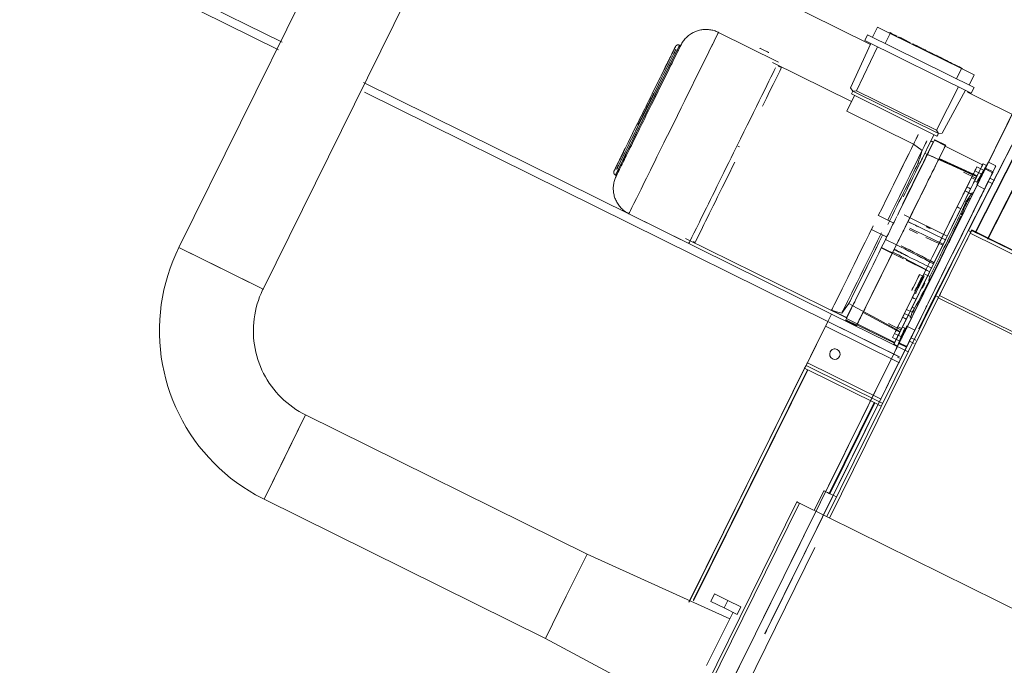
# Model space of a CAD drawing. Header units: metres. Extents: x 135583 to 135939, y 457896 to 458258.
# Tile 340 of 599: x 135802.365 to 135803.309, y 457925.824 to 457926.442. Entities that reach past the tile are written whole.
import ezdxf

# ---------------------------------------------------------------- set-up
doc = ezdxf.new("R2010")
doc.units = ezdxf.units.M
doc.layers.add('NIEUWE INSTALLATIE', color=250, linetype='Continuous', lineweight=0)

msp = doc.modelspace()

# ---------------------------------------------------------------- linework, layer by layer
at = {"layer": 'NIEUWE INSTALLATIE'}
for p, q in [((135803.29258, 457926.23205), (135804.27682, 457928.17267)), ((135804.27756, 457928.17305), (135803.29302, 457926.23183)), ((135803.28063, 457926.23805), (135804.25693, 457928.15939)), ((135804.25752, 457928.15989), (135803.2809, 457926.23792)), ((135804.24177, 457928.14253), (135803.27416, 457926.24009)), ((135804.24219, 457928.14314), (135803.27425, 457926.24004)), ((135802.76593, 457926.7265), (135802.51748, 457926.22387)), ((135802.59816, 457926.18399), (135802.84662, 457926.68661)), ((135802.80357, 457926.60466), (135803.18032, 457926.41843)), ((135802.36487, 457926.5358), (135802.6128, 457926.41324)), ((135802.61634, 457926.42042), (135802.36842, 457926.54297)), ((135803.18222, 457926.42515), (135803.18709, 457926.43501)), ((135803.19937, 457926.42894), (135803.18709, 457926.43501)), ((135803.09216, 457926.40149), (135803.03468, 457926.4299)), ((135803.17485, 457926.42209), (135803.17751, 457926.42747)), ((135803.27705, 457926.37158), (135803.17485, 457926.42209)), ((135803.27971, 457926.37696), (135803.17751, 457926.42747)), ((135803.1945, 457926.41908), (135803.19937, 457926.42894)), ((135803.2676, 457926.39521), (135803.19937, 457926.42894)), ((135803.19965, 457926.42936), (135803.19943, 457926.42891)), ((135803.19968, 457926.42934), (135803.19946, 457926.42889)), ((135803.20609, 457926.42618), (135803.20054, 457926.42892)), ((135803.20909, 457926.42469), (135803.2073, 457926.42558)), ((135803.20911, 457926.42468), (135803.21139, 457926.42356)), ((135803.21139, 457926.42356), (135803.21184, 457926.42333)), ((135803.2188, 457926.41989), (135803.21188, 457926.42331)), ((135802.99739, 457926.41765), (135802.96665, 457926.35546)), ((135802.9984, 457926.41716), (135802.99739, 457926.41765)), ((135803.16137, 457926.37675), (135803.18057, 457926.41927)), ((135803.16704, 457926.37395), (135803.1871, 457926.41604)), ((135803.22549, 457926.41659), (135803.22571, 457926.41648)), ((135803.23191, 457926.41341), (135803.23088, 457926.41392)), ((135803.23892, 457926.40995), (135803.23989, 457926.40947)), ((135803.16215, 457926.36367), (135803.0864, 457926.40112)), ((135803.26272, 457926.38535), (135803.2676, 457926.39521)), ((135803.27988, 457926.38914), (135803.2676, 457926.39521)), ((135803.275, 457926.37928), (135803.27988, 457926.38914)), ((135803.14295, 457926.1601), (135802.69428, 457926.38189)), ((135803.16344, 457926.37365), (135803.16137, 457926.37675)), ((135803.24354, 457926.33613), (135803.26481, 457926.37763)), ((135803.24922, 457926.33333), (135803.27134, 457926.3744)), ((135803.27705, 457926.37158), (135803.27971, 457926.37696)), ((135802.69527, 457926.37248), (135803.13941, 457926.15293)), ((135802.97294, 457926.37131), (135802.9726, 457926.37148)), ((135803.15765, 457926.35457), (135803.16503, 457926.3695)), ((135803.16212, 457926.37094), (135803.16278, 457926.37229)), ((135803.16215, 457926.37093), (135803.16278, 457926.37229)), ((135803.24411, 457926.33041), (135803.16215, 457926.37093)), ((135803.16278, 457926.37229), (135803.16345, 457926.37363)), ((135803.16704, 457926.37395), (135803.16344, 457926.37365)), ((135803.24547, 457926.33308), (135803.16345, 457926.37363)), ((135803.24354, 457926.33613), (135803.16704, 457926.37395)), ((135803.27328, 457926.37248), (135803.32788, 457926.34549)), ((135802.9359, 457926.29326), (135802.96665, 457926.35546)), ((135803.22175, 457926.32289), (135803.15765, 457926.35457)), ((135802.95754, 457926.341), (135802.95788, 457926.34083)), ((135803.22725, 457926.30356), (135803.24123, 457926.33184)), ((135803.2455, 457926.33309), (135803.24354, 457926.33613)), ((135803.24408, 457926.33043), (135803.24481, 457926.33174)), ((135803.24411, 457926.33041), (135803.24481, 457926.33174)), ((135803.24481, 457926.33174), (135803.24547, 457926.33308)), ((135803.24922, 457926.33333), (135803.2455, 457926.33309)), ((135803.05328, 457926.321), (135803.05403, 457926.32063)), ((135803.05403, 457926.32063), (135803.05478, 457926.32026)), ((135803.22175, 457926.32289), (135803.22985, 457926.31667)), ((135803.23468, 457926.31293), (135803.24046, 457926.32463)), ((135803.2351, 457926.31312), (135803.24174, 457926.32654)), ((135803.24046, 457926.32463), (135803.23822, 457926.32574)), ((135803.24059, 457926.3249), (135803.23835, 457926.32601)), ((135803.24174, 457926.32654), (135803.25223, 457926.32136)), ((135803.24197, 457926.32701), (135803.24176, 457926.32658)), ((135803.25246, 457926.32182), (135803.24197, 457926.32701)), ((135803.24574, 457926.30824), (135803.25223, 457926.32136)), ((135803.25194, 457926.32077), (135803.2878, 457926.30305)), ((135803.25246, 457926.32182), (135803.25233, 457926.32156)), ((135803.23468, 457926.31293), (135803.23244, 457926.31404)), ((135803.2351, 457926.31311), (135803.23483, 457926.31325)), ((135803.23501, 457926.31293), (135803.25693, 457926.30306)), ((135803.2351, 457926.31311), (135803.2351, 457926.31311)), ((135803.2823, 457926.29192), (135803.24592, 457926.30859)), ((135803.24612, 457926.309), (135803.28253, 457926.2924)), ((135803.22591, 457926.30422), (135803.22725, 457926.30356)), ((135803.24824, 457926.30788), (135803.24904, 457926.30752)), ((135803.25877, 457926.30223), (135803.27811, 457926.29352)), ((135803.2592, 457926.30294), (135803.26809, 457926.29893)), ((135803.28237, 457926.3011), (135803.28042, 457926.29716)), ((135803.28943, 457926.29761), (135803.28237, 457926.3011)), ((135803.29163, 457926.30246), (135803.28832, 457926.3041)), ((135803.29028, 457926.29904), (135803.29745, 457926.29549)), ((135803.29783, 457926.29627), (135803.29066, 457926.29982)), ((135803.29345, 457926.30546), (135803.29163, 457926.30246)), ((135803.30062, 457926.30192), (135803.29345, 457926.30546)), ((135802.9359, 457926.29326), (135802.93691, 457926.29277)), ((135803.28083, 457926.28897), (135803.27682, 457926.29087)), ((135803.28042, 457926.29716), (135803.28699, 457926.29392)), ((135803.28232, 457926.28644), (135803.28699, 457926.29392)), ((135803.2949, 457926.29035), (135803.29939, 457926.28813)), ((135803.28012, 457926.28753), (135803.28232, 457926.28644)), ((135803.28971, 457926.27984), (135803.28254, 457926.28339)), ((135803.29779, 457926.28491), (135803.29331, 457926.28712)), ((135803.27102, 457926.27815), (135803.26338, 457926.26267)), ((135803.277, 457926.27504), (135803.27096, 457926.27802)), ((135803.27102, 457926.27815), (135803.27759, 457926.2749)), ((135803.27225, 457926.26775), (135803.277, 457926.27504)), ((135803.27525, 457926.27116), (135803.27292, 457926.26742)), ((135803.27292, 457926.26742), (135803.27072, 457926.26851)), ((135802.94882, 457926.2562), (135803.0063, 457926.22779)), ((135803.20226, 457926.24736), (135803.18792, 457926.25445)), ((135803.21283, 457926.25496), (135803.25397, 457926.23462)), ((135803.21634, 457926.24876), (135803.2522, 457926.23104)), ((135803.18127, 457926.241), (135803.19561, 457926.23391)), ((135803.24299, 457926.17742), (135803.274, 457926.24016)), ((135803.24648, 457926.17773), (135803.27602, 457926.23749)), ((135803.274, 457926.24016), (135803.27669, 457926.23883)), ((135803.63461, 457926.06023), (135803.27602, 457926.23749)), ((135803.35786, 457926.20039), (135803.27736, 457926.24018)), ((135803.63617, 457926.0634), (135803.27759, 457926.24066)), ((135802.55782, 457926.20393), (135802.51748, 457926.22387)), ((135802.51748, 457926.22387), (135802.59816, 457926.18399)), ((135803.00309, 457926.23259), (135803.15728, 457926.15637)), ((135803.19079, 457926.22347), (135803.21192, 457926.21302)), ((135803.19091, 457926.22371), (135803.19477, 457926.23154)), ((135803.19477, 457926.23154), (135803.20526, 457926.22635)), ((135803.20152, 457926.21878), (135803.20526, 457926.22635)), ((135803.20305, 457926.22187), (135803.2073, 457926.21977)), ((135803.26542, 457926.2229), (135803.23862, 457926.17021)), ((135803.26156, 457926.2151), (135803.23904, 457926.17082)), ((135803.21453, 457926.21173), (135803.23355, 457926.20233)), ((135802.59816, 457926.18399), (135802.55782, 457926.20393)), ((135803.23014, 457926.19657), (135803.22746, 457926.1979)), ((135803.23116, 457926.19524), (135803.22981, 457926.1959)), ((135803.23723, 457926.19605), (135803.23177, 457926.19874)), ((135803.13847, 457925.96599), (135803.24299, 457926.17742)), ((135803.24299, 457926.17742), (135803.24568, 457926.17609)), ((135803.24648, 457926.17773), (135803.60507, 457926.00047)), ((135803.14116, 457925.96466), (135803.24539, 457926.17552)), ((135803.15728, 457926.15569), (135803.16331, 457926.16788)), ((135803.15742, 457926.15664), (135803.1632, 457926.16833)), ((135803.1632, 457926.16833), (135803.15961, 457926.17011)), ((135803.16304, 457926.16802), (135803.1632, 457926.16833)), ((135803.16304, 457926.16802), (135803.16331, 457926.16789)), ((135803.16331, 457926.16789), (135803.16331, 457926.16789)), ((135803.22056, 457926.17605), (135803.21291, 457926.16058)), ((135803.23861, 457926.17019), (135803.2328, 457926.15844)), ((135803.23917, 457926.17097), (135803.23413, 457926.16105)), ((135803.23413, 457926.16105), (135803.23917, 457926.17097)), ((135803.60397, 457925.99826), (135803.24539, 457926.17552)), ((135803.13941, 457926.15293), (135803.14295, 457926.1601)), ((135803.21646, 457926.12377), (135803.14295, 457926.1601)), ((135803.15742, 457926.15664), (135803.14307, 457926.16373)), ((135803.17327, 457926.16164), (135803.20857, 457926.14279)), ((135803.20156, 457926.13763), (135803.21291, 457926.16058)), ((135803.21291, 457926.16058), (135803.21948, 457926.15733)), ((135803.21297, 457926.1607), (135803.219, 457926.15772)), ((135803.21486, 457926.16453), (135803.22044, 457926.16177)), ((135803.219, 457926.15772), (135803.22044, 457926.16177)), ((135803.22038, 457926.16667), (135803.22258, 457926.16559)), ((135803.22258, 457926.16559), (135803.22103, 457926.16146)), ((135803.22675, 457926.14595), (135803.23304, 457926.15832)), ((135803.2328, 457926.15844), (135803.22699, 457926.14668)), ((135803.23293, 457926.15837), (135803.22832, 457926.1493)), ((135803.13935, 457926.15296), (135803.00638, 457925.88397)), ((135803.13719, 457926.14845), (135803.11991, 457926.11349)), ((135803.20817, 457926.11336), (135803.13719, 457926.14845)), ((135803.20664, 457926.1197), (135803.13941, 457926.15293)), ((135803.13941, 457926.15293), (135803.20817, 457926.11894)), ((135803.15644, 457926.15399), (135803.15728, 457926.15569)), ((135803.15644, 457926.15399), (135803.16693, 457926.14881)), ((135803.15667, 457926.15446), (135803.16716, 457926.14927)), ((135803.15728, 457926.15569), (135803.20363, 457926.13278)), ((135803.16693, 457926.14881), (135803.16745, 457926.14986)), ((135803.16745, 457926.14986), (135803.20331, 457926.13213)), ((135803.21027, 457926.14622), (135803.20632, 457926.14825)), ((135803.21574, 457926.14825), (135803.22291, 457926.1447)), ((135803.21008, 457926.13832), (135803.20351, 457926.14156)), ((135803.21318, 457926.14657), (135803.21008, 457926.13832)), ((135803.21318, 457926.14657), (135803.21098, 457926.14766)), ((135803.20156, 457926.13763), (135803.20862, 457926.13414)), ((135803.20279, 457926.13108), (135803.2061, 457926.12945)), ((135803.2061, 457926.12945), (135803.20483, 457926.12617)), ((135803.20762, 457926.13182), (135803.21479, 457926.12828)), ((135803.21517, 457926.12905), (135803.208, 457926.1326)), ((135803.20817, 457926.13451), (135803.2087, 457926.13425)), ((135803.2222, 457926.13198), (135803.21772, 457926.1342)), ((135803.21931, 457926.13742), (135803.22379, 457926.13521)), ((135803.11725, 457926.10811), (135803.11858, 457926.1108)), ((135803.19209, 457926.07446), (135803.11858, 457926.1108)), ((135803.11991, 457926.11349), (135803.19049, 457926.0786)), ((135803.2062, 457926.1188), (135803.20817, 457926.11783)), ((135803.00644, 457925.88394), (135803.11725, 457926.10811)), ((135803.01089, 457925.88616), (135803.11994, 457926.10678)), ((135803.01089, 457925.88525), (135803.1203, 457926.1066)), ((135803.11725, 457926.10811), (135803.11994, 457926.10678)), ((135803.1203, 457926.1066), (135803.18377, 457926.07523)), ((135803.14078, 457925.98827), (135803.18377, 457926.07523)), ((135803.1415, 457925.98792), (135803.18449, 457926.07487)), ((135803.19076, 457926.07177), (135803.18377, 457926.07523)), ((135802.63896, 457926.06343), (135802.59908, 457925.98275)), ((135802.61902, 457926.02309), (135802.63896, 457926.06343)), ((135802.90877, 457925.93006), (135802.63896, 457926.06343)), ((135802.59908, 457925.98275), (135802.61902, 457926.02309)), ((135803.13568, 457925.9908), (135803.12637, 457925.97197)), ((135802.59908, 457925.98275), (135802.86888, 457925.84938)), ((135803.10979, 457925.98017), (135802.98478, 457925.72728)), ((135803.11247, 457925.97884), (135802.98747, 457925.72595)), ((135803.11247, 457925.97884), (135803.52843, 457925.77323)), ((135802.97521, 457925.62894), (135803.1272, 457925.93642)), ((135802.90877, 457925.93006), (135802.88882, 457925.88972)), ((135803.04545, 457925.86807), (135802.90877, 457925.93006)), ((135802.88882, 457925.88972), (135802.86888, 457925.84938)), ((135803.02736, 457925.88482), (135803.0309, 457925.89199)), ((135803.02736, 457925.88482), (135803.04004, 457925.87856)), ((135803.04358, 457925.88573), (135803.0309, 457925.89199)), ((135803.04004, 457925.87856), (135803.04358, 457925.88573)), ((135803.05626, 457925.87946), (135803.04358, 457925.88573)), ((135803.02329, 457925.82325), (135803.04862, 457925.87448)), ((135803.04004, 457925.87856), (135803.05272, 457925.87229)), ((135803.05272, 457925.87229), (135803.05626, 457925.87946)), ((135802.86888, 457925.84938), (135803.00114, 457925.77843))]:
    msp.add_line(p, q, dxfattribs=at)
at = {"layer": 'NIEUWE INSTALLATIE', "flags": 128}
for points in [[(135802.99867, 457926.41771), (135802.99917, 457926.41867), (135802.9997, 457926.4196), (135803.00027, 457926.42051), (135803.00088, 457926.4214), (135803.00152, 457926.42226), (135803.00219, 457926.4231), (135803.0029, 457926.42391), (135803.00364, 457926.42469), (135803.00441, 457926.42544), (135803.00521, 457926.42616), (135803.00604, 457926.42684), (135803.00689, 457926.4275), (135803.00777, 457926.42811), (135803.00868, 457926.42869), (135803.00961, 457926.42924), (135803.01055, 457926.42975), (135803.01152, 457926.43022), (135803.01251, 457926.43065), (135803.01351, 457926.43104), (135803.01452, 457926.43139), (135803.01555, 457926.4317), (135803.01659, 457926.43196), (135803.01765, 457926.43219), (135803.01871, 457926.43237), (135803.01977, 457926.43252), (135803.02084, 457926.43261), (135803.02192, 457926.43267), (135803.02299, 457926.43268), (135803.02407, 457926.43265), (135803.02514, 457926.43258), (135803.02621, 457926.43246), (135803.02727, 457926.4323), (135803.02833, 457926.4321), (135803.02937, 457926.43186), (135803.03041, 457926.43157), (135803.03143, 457926.43125), (135803.03245, 457926.43088), (135803.03344, 457926.43047), (135803.03442, 457926.43003), (135803.03468, 457926.4299)], [(135802.96407, 457926.35673), (135802.96524, 457926.35912), (135802.96642, 457926.3615), (135802.96759, 457926.36387), (135802.96876, 457926.36623), (135802.96992, 457926.36858), (135802.97107, 457926.37091), (135802.97221, 457926.37321), (135802.97334, 457926.37549), (135802.97445, 457926.37774), (135802.97554, 457926.37995), (135802.97662, 457926.38213), (135802.97767, 457926.38426), (135802.97871, 457926.38636), (135802.97972, 457926.3884), (135802.9807, 457926.3904), (135802.98166, 457926.39234), (135802.9826, 457926.39422), (135802.9835, 457926.39604), (135802.98437, 457926.3978), (135802.98521, 457926.3995), (135802.98601, 457926.40113), (135802.98678, 457926.40268), (135802.98751, 457926.40416), (135802.98821, 457926.40557), (135802.98886, 457926.4069), (135802.98948, 457926.40815), (135802.99006, 457926.40931), (135802.99059, 457926.41039), (135802.99108, 457926.41139), (135802.99153, 457926.4123), (135802.99194, 457926.41312), (135802.9923, 457926.41385), (135802.99261, 457926.41448), (135802.99288, 457926.41503), (135802.99311, 457926.41548), (135802.99328, 457926.41584), (135802.99341, 457926.4161), (135802.9935, 457926.41627), (135802.99353, 457926.41635)], [(135802.99353, 457926.41635), (135802.99351, 457926.4163), (135802.99344, 457926.41616), (135802.99332, 457926.41592), (135802.99316, 457926.41559), (135802.99295, 457926.41516), (135802.99269, 457926.41464), (135802.99239, 457926.41403), (135802.99204, 457926.41332), (135802.99165, 457926.41253), (135802.99121, 457926.41164), (135802.99073, 457926.41067), (135802.9902, 457926.40961), (135802.98964, 457926.40847), (135802.98903, 457926.40724), (135802.98839, 457926.40594), (135802.9877, 457926.40455), (135802.98698, 457926.40309), (135802.98622, 457926.40155), (135802.98543, 457926.39995), (135802.9846, 457926.39827), (135802.98373, 457926.39653), (135802.98284, 457926.39472), (135802.98192, 457926.39285), (135802.98097, 457926.39092), (135802.97999, 457926.38894), (135802.97898, 457926.38691), (135802.97796, 457926.38483), (135802.9769, 457926.38271), (135802.97583, 457926.38054), (135802.97474, 457926.37834), (135802.97364, 457926.3761), (135802.97251, 457926.37383), (135802.97138, 457926.37153), (135802.97023, 457926.36921), (135802.96907, 457926.36687), (135802.96791, 457926.36451), (135802.96674, 457926.36214), (135802.96556, 457926.35976), (135802.96438, 457926.35738), (135802.96407, 457926.35673)], [(135802.99867, 457926.41771), (135802.99865, 457926.41766), (135802.99857, 457926.41751), (135802.99845, 457926.41726), (135802.99827, 457926.41691), (135802.99805, 457926.41646), (135802.99778, 457926.41592), (135802.99746, 457926.41527), (135802.9971, 457926.41453), (135802.99668, 457926.41369), (135802.99622, 457926.41276), (135802.99572, 457926.41174), (135802.99517, 457926.41062), (135802.99457, 457926.40942), (135802.99393, 457926.40813), (135802.99325, 457926.40675), (135802.99253, 457926.4053), (135802.99177, 457926.40376), (135802.99097, 457926.40214), (135802.99014, 457926.40045), (135802.98926, 457926.39868), (135802.98836, 457926.39685), (135802.98742, 457926.39494), (135802.98644, 457926.39298), (135802.98544, 457926.39095), (135802.98441, 457926.38887), (135802.98335, 457926.38673), (135802.98227, 457926.38454), (135802.98117, 457926.3823), (135802.98004, 457926.38002), (135802.97889, 457926.3777), (135802.97773, 457926.37534), (135802.97655, 457926.37295), (135802.97535, 457926.37054), (135802.97414, 457926.36809), (135802.97292, 457926.36563), (135802.9717, 457926.36315), (135802.97046, 457926.36065), (135802.96923, 457926.35815), (135802.96799, 457926.35564), (135802.96765, 457926.35496)], [(135802.99353, 457926.41635), (135802.99359, 457926.41645), (135802.99364, 457926.41655), (135802.99371, 457926.41665), (135802.99377, 457926.41674), (135802.99384, 457926.41684), (135802.99391, 457926.41693), (135802.99399, 457926.41701), (135802.99407, 457926.4171), (135802.99415, 457926.41718), (135802.99423, 457926.41725), (135802.99432, 457926.41733), (135802.99442, 457926.4174), (135802.99451, 457926.41746), (135802.99461, 457926.41753), (135802.99471, 457926.41758), (135802.99481, 457926.41764), (135802.99491, 457926.41769), (135802.99502, 457926.41773), (135802.99512, 457926.41778), (135802.99523, 457926.41781), (135802.99534, 457926.41785), (135802.99545, 457926.41788), (135802.99557, 457926.4179), (135802.99568, 457926.41792), (135802.99579, 457926.41793), (135802.99591, 457926.41795), (135802.99602, 457926.41795), (135802.99614, 457926.41795), (135802.99625, 457926.41795), (135802.99637, 457926.41794), (135802.99648, 457926.41793), (135802.9966, 457926.41791), (135802.99671, 457926.41789), (135802.99682, 457926.41786), (135802.99693, 457926.41783), (135802.99704, 457926.4178), (135802.99715, 457926.41776), (135802.99726, 457926.41772), (135802.99736, 457926.41767), (135802.99739, 457926.41765)], [(135802.99632, 457926.41296), (135802.99656, 457926.41345), (135802.99699, 457926.41431), (135802.99737, 457926.41508), (135802.9977, 457926.41575), (135802.99798, 457926.41633), (135802.99822, 457926.4168), (135802.99841, 457926.41718), (135802.99854, 457926.41746), (135802.99863, 457926.41763), (135802.99867, 457926.41771)], [(135803.0936, 457926.3969), (135803.09278, 457926.39714), (135803.09196, 457926.39737)], [(135803.09196, 457926.39737), (135803.09278, 457926.39714), (135803.0936, 457926.3969)], [(135803.09523, 457926.39642), (135803.09441, 457926.39666), (135803.0936, 457926.3969)], [(135803.0936, 457926.3969), (135803.09441, 457926.39666), (135803.09523, 457926.39642)], [(135802.96407, 457926.35673), (135802.96289, 457926.35435), (135802.96171, 457926.35197), (135802.96054, 457926.3496), (135802.95937, 457926.34724), (135802.95821, 457926.34489), (135802.95706, 457926.34256), (135802.95592, 457926.34026), (135802.9548, 457926.33798), (135802.95368, 457926.33573), (135802.95259, 457926.33352), (135802.95151, 457926.33134), (135802.95046, 457926.32921), (135802.94942, 457926.32711), (135802.94841, 457926.32507), (135802.94743, 457926.32307), (135802.94647, 457926.32113), (135802.94554, 457926.31925), (135802.94463, 457926.31743), (135802.94376, 457926.31567), (135802.94293, 457926.31397), (135802.94212, 457926.31234), (135802.94135, 457926.31079), (135802.94062, 457926.30931), (135802.93993, 457926.3079), (135802.93927, 457926.30657), (135802.93865, 457926.30532), (135802.93808, 457926.30416), (135802.93754, 457926.30308), (135802.93705, 457926.30208), (135802.9366, 457926.30117), (135802.93619, 457926.30035), (135802.93583, 457926.29962), (135802.93552, 457926.29899), (135802.93525, 457926.29844), (135802.93503, 457926.29799), (135802.93485, 457926.29763), (135802.93472, 457926.29737), (135802.93464, 457926.2972), (135802.9346, 457926.29712)], [(135802.9346, 457926.29712), (135802.93462, 457926.29717), (135802.93469, 457926.29731), (135802.93481, 457926.29755), (135802.93497, 457926.29788), (135802.93518, 457926.29831), (135802.93544, 457926.29883), (135802.93574, 457926.29944), (135802.93609, 457926.30015), (135802.93649, 457926.30094), (135802.93692, 457926.30183), (135802.9374, 457926.3028), (135802.93793, 457926.30386), (135802.93849, 457926.305), (135802.9391, 457926.30623), (135802.93974, 457926.30753), (135802.94043, 457926.30892), (135802.94115, 457926.31038), (135802.94191, 457926.31192), (135802.94271, 457926.31352), (135802.94353, 457926.3152), (135802.9444, 457926.31694), (135802.94529, 457926.31875), (135802.94621, 457926.32062), (135802.94717, 457926.32254), (135802.94814, 457926.32453), (135802.94915, 457926.32656), (135802.95018, 457926.32864), (135802.95123, 457926.33076), (135802.9523, 457926.33293), (135802.95339, 457926.33513), (135802.95449, 457926.33737), (135802.95562, 457926.33964), (135802.95675, 457926.34194), (135802.9579, 457926.34426), (135802.95906, 457926.3466), (135802.96022, 457926.34896), (135802.96139, 457926.35133), (135802.96257, 457926.35371), (135802.96375, 457926.35609), (135802.96407, 457926.35673)], [(135802.96765, 457926.35496), (135802.96641, 457926.35245), (135802.96517, 457926.34995), (135802.96394, 457926.34745), (135802.96271, 457926.34496), (135802.96149, 457926.3425), (135802.96028, 457926.34005), (135802.95908, 457926.33762), (135802.95789, 457926.33522), (135802.95672, 457926.33286), (135802.95557, 457926.33053), (135802.95444, 457926.32823), (135802.95333, 457926.32598), (135802.95224, 457926.32378), (135802.95117, 457926.32163), (135802.95014, 457926.31953), (135802.94913, 457926.31749), (135802.94815, 457926.3155), (135802.9472, 457926.31358), (135802.94628, 457926.31173), (135802.9454, 457926.30995), (135802.94455, 457926.30823), (135802.94374, 457926.3066), (135802.94297, 457926.30504), (135802.94224, 457926.30356), (135802.94155, 457926.30216), (135802.9409, 457926.30084), (135802.94029, 457926.29962), (135802.93973, 457926.29848), (135802.93921, 457926.29743), (135802.93874, 457926.29648), (135802.93831, 457926.29561), (135802.93793, 457926.29484), (135802.9376, 457926.29417), (135802.93732, 457926.2936), (135802.93708, 457926.29312), (135802.9369, 457926.29275), (135802.93676, 457926.29247), (135802.93667, 457926.29229), (135802.93663, 457926.29221)], [(135803.23504, 457926.31299), (135803.24039, 457926.31061), (135803.24574, 457926.30824)], [(135803.24605, 457926.30887), (135803.24715, 457926.30838), (135803.24824, 457926.30788)], [(135803.25483, 457926.30494), (135803.25337, 457926.3056), (135803.25191, 457926.30627), (135803.25045, 457926.30693), (135803.249, 457926.3076), (135803.24754, 457926.30826), (135803.24608, 457926.30893)], [(135803.29066, 457926.29982), (135803.28963, 457926.29813), (135803.28861, 457926.29645)], [(135803.28939, 457926.29758), (135803.28983, 457926.29831), (135803.29028, 457926.29904)], [(135802.94882, 457926.2562), (135802.94786, 457926.2567), (135802.94693, 457926.25723), (135802.94602, 457926.2578), (135802.94513, 457926.25841), (135802.94427, 457926.25905), (135802.94343, 457926.25972), (135802.94262, 457926.26043), (135802.94184, 457926.26117), (135802.94109, 457926.26194), (135802.94037, 457926.26274), (135802.93969, 457926.26357), (135802.93904, 457926.26443), (135802.93842, 457926.26531), (135802.93784, 457926.26621), (135802.93729, 457926.26714), (135802.93678, 457926.26808), (135802.93632, 457926.26905), (135802.93588, 457926.27004), (135802.93549, 457926.27104), (135802.93514, 457926.27206), (135802.93484, 457926.27309), (135802.93457, 457926.27413), (135802.93434, 457926.27518), (135802.93416, 457926.27624), (135802.93402, 457926.2773), (135802.93392, 457926.27837), (135802.93386, 457926.27945), (135802.93385, 457926.28052), (135802.93388, 457926.2816), (135802.93395, 457926.28267), (135802.93407, 457926.28374), (135802.93423, 457926.2848), (135802.93443, 457926.28586), (135802.93467, 457926.2869), (135802.93496, 457926.28794), (135802.93528, 457926.28897), (135802.93565, 457926.28998), (135802.93606, 457926.29097), (135802.9365, 457926.29195), (135802.93663, 457926.29221)], [(135802.9359, 457926.29326), (135802.9358, 457926.29332), (135802.9357, 457926.29337), (135802.9356, 457926.29343), (135802.93551, 457926.2935), (135802.93542, 457926.29357), (135802.93533, 457926.29364), (135802.93524, 457926.29372), (135802.93516, 457926.2938), (135802.93508, 457926.29388), (135802.935, 457926.29396), (135802.93492, 457926.29405), (135802.93485, 457926.29414), (135802.93479, 457926.29424), (135802.93473, 457926.29433), (135802.93467, 457926.29443), (135802.93461, 457926.29454), (135802.93456, 457926.29464), (135802.93452, 457926.29474), (135802.93448, 457926.29485), (135802.93444, 457926.29496), (135802.9344, 457926.29507), (135802.93438, 457926.29518), (135802.93435, 457926.2953), (135802.93433, 457926.29541), (135802.93432, 457926.29552), (135802.93431, 457926.29564), (135802.9343, 457926.29575), (135802.9343, 457926.29587), (135802.9343, 457926.29598), (135802.93431, 457926.2961), (135802.93432, 457926.29621), (135802.93434, 457926.29633), (135802.93436, 457926.29644), (135802.93439, 457926.29655), (135802.93442, 457926.29666), (135802.93445, 457926.29677), (135802.93449, 457926.29688), (135802.93454, 457926.29699), (135802.93458, 457926.29709), (135802.9346, 457926.29712)], [(135802.93663, 457926.29221), (135802.93666, 457926.29226), (135802.93673, 457926.29241), (135802.93686, 457926.29266), (135802.93703, 457926.29301), (135802.93725, 457926.29346), (135802.93752, 457926.29401), (135802.93784, 457926.29465), (135802.93821, 457926.2954), (135802.93862, 457926.29623), (135802.93908, 457926.29716)], [(135803.28152, 457926.29036), (135803.2775, 457926.29224), (135803.27347, 457926.29412), (135803.26944, 457926.296)], [(135803.27278, 457926.28169), (135803.27459, 457926.28085), (135803.27641, 457926.28001)], [(135803.26701, 457926.26099), (135803.26519, 457926.26183), (135803.26338, 457926.26267)], [(135803.2274, 457926.24324), (135803.22636, 457926.24373), (135803.2249, 457926.2444), (135803.22345, 457926.24507), (135803.222, 457926.24575), (135803.22054, 457926.24642), (135803.21909, 457926.2471), (135803.21764, 457926.24777), (135803.21618, 457926.24844)], [(135803.21754, 457926.24116), (135803.22156, 457926.23925), (135803.22557, 457926.23735)], [(135803.25019, 457926.22698), (135803.24618, 457926.22889), (135803.24217, 457926.2308), (135803.23815, 457926.23271), (135803.23414, 457926.23461), (135803.23012, 457926.23652), (135803.2261, 457926.23842), (135803.22209, 457926.24033), (135803.21807, 457926.24223)], [(135803.2336, 457926.23354), (135803.23762, 457926.23163), (135803.24163, 457926.22972), (135803.24565, 457926.22781), (135803.24966, 457926.2259)], [(135802.51748, 457926.22387), (135802.51442, 457926.21736), (135802.51162, 457926.21072), (135802.50909, 457926.20398), (135802.50683, 457926.19715), (135802.50485, 457926.19023), (135802.50314, 457926.18323), (135802.50172, 457926.17618), (135802.50058, 457926.16907), (135802.49972, 457926.16192), (135802.49916, 457926.15474), (135802.49887, 457926.14755), (135802.49888, 457926.14035), (135802.49918, 457926.13315), (135802.49976, 457926.12598), (135802.50063, 457926.11883), (135802.50178, 457926.11172), (135802.50322, 457926.10467), (135802.50493, 457926.09768), (135802.50693, 457926.09076), (135802.5092, 457926.08393), (135802.51174, 457926.07719), (135802.51455, 457926.07056), (135802.51763, 457926.06405), (135802.52096, 457926.05767), (135802.52454, 457926.05143), (135802.52837, 457926.04533), (135802.53244, 457926.03939), (135802.53674, 457926.03362), (135802.54128, 457926.02803), (135802.54603, 457926.02262), (135802.55099, 457926.0174), (135802.55616, 457926.01239), (135802.56153, 457926.00759), (135802.56708, 457926.00301), (135802.57281, 457925.99865), (135802.57871, 457925.99453), (135802.58478, 457925.99065), (135802.59099, 457925.98701), (135802.59734, 457925.98362), (135802.59908, 457925.98275)], [(135803.01082, 457926.22943), (135803.0115, 457926.22893), (135803.01219, 457926.22842)], [(135803.19091, 457926.22371), (135803.19621, 457926.22124), (135803.20152, 457926.21878)], [(135803.24091, 457926.2082), (135803.23696, 457926.21023), (135803.233, 457926.21226), (135803.22905, 457926.21429), (135803.2251, 457926.21633), (135803.22114, 457926.21836), (135803.21719, 457926.22039), (135803.21324, 457926.22243), (135803.20929, 457926.22447), (135803.20534, 457926.2265)], [(135803.24144, 457926.20928), (135803.23749, 457926.21131), (135803.23353, 457926.21334), (135803.22958, 457926.21537), (135803.22563, 457926.2174), (135803.22167, 457926.21943), (135803.21772, 457926.22147), (135803.21377, 457926.2235), (135803.20982, 457926.22554)], [(135803.20305, 457926.22187), (135803.20412, 457926.22134), (135803.2052, 457926.22081)], [(135803.21597, 457926.21548), (135803.21455, 457926.21623), (135803.21313, 457926.21697), (135803.21171, 457926.21772), (135803.2103, 457926.21846), (135803.20888, 457926.21921), (135803.20746, 457926.21995), (135803.20604, 457926.2207), (135803.20462, 457926.22144), (135803.20321, 457926.22219)], [(135803.2052, 457926.22081), (135803.20627, 457926.22028), (135803.20735, 457926.21974)], [(135803.20735, 457926.21974), (135803.20842, 457926.21921), (135803.2095, 457926.21868)], [(135803.2095, 457926.21868), (135803.21058, 457926.21815), (135803.21165, 457926.21762)], [(135803.21165, 457926.21762), (135803.21273, 457926.21708), (135803.21381, 457926.21655)], [(135803.21381, 457926.21655), (135803.21489, 457926.21602), (135803.21597, 457926.21548)], [(135802.63896, 457926.06343), (135802.63577, 457926.06509), (135802.63264, 457926.06687), (135802.62959, 457926.06878), (135802.62662, 457926.07081), (135802.62373, 457926.07296), (135802.62092, 457926.07522), (135802.61822, 457926.07759), (135802.6156, 457926.08007), (135802.61309, 457926.08265), (135802.61069, 457926.08533), (135802.60839, 457926.0881), (135802.60621, 457926.09096), (135802.60414, 457926.09391), (135802.6022, 457926.09694), (135802.60037, 457926.10004), (135802.59867, 457926.10321), (135802.5971, 457926.10645), (135802.59566, 457926.10975), (135802.59435, 457926.11311), (135802.59318, 457926.11651), (135802.59214, 457926.11996), (135802.59125, 457926.12344), (135802.59049, 457926.12696), (135802.58988, 457926.13051), (135802.5894, 457926.13408), (135802.58907, 457926.13766), (135802.58889, 457926.14126), (135802.58885, 457926.14486), (135802.58895, 457926.14846), (135802.58919, 457926.15205), (135802.58958, 457926.15563), (135802.59011, 457926.15919), (135802.59079, 457926.16272), (135802.5916, 457926.16623), (135802.59256, 457926.1697), (135802.59365, 457926.17313), (135802.59488, 457926.17651), (135802.59624, 457926.17984), (135802.59774, 457926.18312), (135802.59816, 457926.18399)], [(135803.15961, 457926.17011), (135803.15623, 457926.16549), (135803.15284, 457926.16087)], [(135803.1634, 457926.16807), (135803.18617, 457926.15578), (135803.20893, 457926.1435)], [(135803.22056, 457926.17605), (135803.22233, 457926.17512), (135803.2241, 457926.17419)], [(135803.14307, 457926.16373), (135803.14796, 457926.1623), (135803.15284, 457926.16087)], [(135803.20958, 457926.14482), (135803.20564, 457926.14688), (135803.2017, 457926.14894), (135803.19776, 457926.151)], [(135803.2147, 457926.15517), (135803.21293, 457926.1561), (135803.21116, 457926.15704)], [(135803.20881, 457926.1349), (135803.20833, 457926.13366), (135803.20762, 457926.13182)], [(135803.208, 457926.1326), (135803.20831, 457926.13339), (135803.20862, 457926.13419)]]:
    msp.add_lwpolyline(points, dxfattribs=at)
at = {"layer": 'NIEUWE INSTALLATIE'}
msp.add_arc((135801.22544, 457926.94476), 2.10051, 342.24508, 342.60117, dxfattribs=at)
for centre, major_axis, ratio, start_param, end_param in [((135803.38208, 457926.48475), (0.17725, 0.35858), 0.000001, 2.963859, 8.037935), ((135803.38208, 457926.48475), (0.17725, 0.35858), 0.000001, 3.257699, 8.966415), ((135802.99175, 457926.34305), (0.04293, 0.08685), 0.000001, 4.712388, 7.341591), ((135803.20468, 457926.42687), (-0.00944, 0.00466), 0.000001, 5.175759, 5.404886), ((135803.19519, 457926.43157), (-0.01465, 0.00724), 0.000001, 1.841069, 1.94473), ((135803.2003, 457926.42904), (-0.00105, 0.00052), 0.000001, 0.557428, 0.899814), ((135803.20226, 457926.42807), (-0.00309, 0.00153), 0.000001, 5.681726, 5.877813), ((135803.20022, 457926.42908), (-0.000949, 0.000469), 0.000001, 0.951285, 1.484894), ((135803.20347, 457926.42747), (-0.00474, 0.00235), 0.000001, 5.382001, 5.636453), ((135803.20026, 457926.42906), (-0.00138, 0.00068), 0.000001, 1.481325, 1.745538), ((135803.21428, 457926.42213), (-0.00601, 0.00297), 0.000001, 5.990458, 6.346481), ((135803.2115, 457926.4235), (-0.00322, 0.00159), 0.000001, 0.028921, 0.38998), ((135803.21397, 457926.42228), (-0.00571, 0.00282), 0.000001, 5.614491, 6.003089), ((135803.2101, 457926.42419), (-0.00175, 0.00086), 0.000001, 0.478829, 1.326705), ((135803.2116, 457926.42345), (-0.00289, 0.00143), 0.000001, 0.489166, 0.876787), ((135803.21649, 457926.42103), (-0.00904, 0.00447), 0.000001, 5.392976, 5.59366), ((135803.21011, 457926.42419), (-0.00424, 0.00209), 0.000001, 1.471067, 1.570796), ((135803.21079, 457926.42385), (-0.00168, 0.00083), 0.000001, 0.900433, 1.270176), ((135803.21011, 457926.42419), (-0.00424, 0.00209), 0.000001, 1.570796, 2.001889), ((135803.21083, 457926.42383), (-0.00185, 0.00091), 0.000001, 1.284138, 1.570796), ((135802.96541, 457926.35607), (0.02835, 0.05735), 0.000001, 4.985389, 10.995574), ((135802.96665, 457926.35546), (0.03074, 0.0622), 0.000001, 0, 1.570797), ((135802.96765, 457926.35496), (0.03102, 0.06275), 0.000001, 4.712388, 7.850639), ((135802.96765, 457926.35496), (0.03102, 0.06275), 0.000001, 5.824511, 7.473549), ((135803.07869, 457926.4126), (-0.00426, 0.0021), 0.000001, 0, 1.570796), ((135803.07869, 457926.4126), (-0.00426, 0.0021), 0.000001, 1.570796, 3.141593), ((135803.2316, 457926.41357), (-0.01091, 0.00539), 0.000001, 5.704802, 6.275037), ((135803.22974, 457926.41448), (-0.00905, 0.00447), 0.000001, 6.278312, 6.645489), ((135803.22385, 457926.4174), (-0.00273, 0.00135), 0.000001, 0.314556, 1.170665), ((135803.23071, 457926.41401), (-0.0099, 0.00489), 0.000001, 5.237117, 5.692411), ((135803.22406, 457926.4173), (-0.00347, 0.00171), 0.000001, 1.212365, 1.570796), ((135803.22406, 457926.4173), (-0.00347, 0.00171), 0.000001, 1.570796, 1.738774), ((135803.23411, 457926.41233), (-0.00973, 0.00481), 0.000001, 5.987537, 6.426065), ((135803.22669, 457926.41599), (-0.00222, 0.0011), 0.000001, 0.069357, 0.576692), ((135803.22413, 457926.41726), (-0.00555, 0.00274), 0.000001, 1.661404, 1.869897), ((135803.22751, 457926.41559), (-0.00285, 0.00141), 0.000001, 5.498367, 5.940146), ((135803.22589, 457926.41639), (-0.00128, 0.00063), 0.000001, 0.624832, 1.432953), ((135803.22241, 457926.41811), (-0.01091, 0.00539), 0.000001, 1.881894, 2.29905), ((135803.22337, 457926.41763), (-0.00931, 0.0046), 0.000001, 2.311399, 2.693321), ((135803.22965, 457926.41453), (-0.00284, 0.0014), 0.000001, 4.114772, 4.258158), ((135803.22951, 457926.4146), (-0.00306, 0.00151), 0.000001, 3.771846, 4.104234), ((135803.22053, 457926.41904), (-0.0124, 0.00613), 0.000001, 2.706446, 2.742079), ((135803.246, 457926.40645), (-0.02527, 0.01249), 0.000001, 0.983226, 1.113508), ((135803.22753, 457926.41558), (-0.01345, 0.00665), 0.000001, 2.142579, 2.577681), ((135803.20102, 457926.42868), (-0.04508, 0.02228), 0.000001, 2.56935, 2.612398), ((135803.246, 457926.40645), (-0.01795, 0.00887), 0.000001, 1.225757, 1.392321), ((135803.246, 457926.40645), (-0.01209, 0.00598), 0.000001, 1.301056, 1.834176), ((135803.2879, 457926.38574), (-0.04508, 0.02228), 0.000001, 0.005693, 0.049412), ((135803.25631, 457926.40135), (-0.01345, 0.00665), 0.000001, 0.043505, 0.471726), ((135803.246, 457926.40645), (-0.02527, 0.01249), 0.000001, 1.504567, 1.570796), ((135803.246, 457926.40645), (-0.02527, 0.01249), 0.000001, 1.570796, 1.637107), ((135803.23569, 457926.41154), (-0.01345, 0.00665), 0.000001, 2.671717, 3.10128), ((135803.20411, 457926.42715), (-0.04508, 0.02228), 0.000001, 3.092587, 3.135996), ((135803.246, 457926.40645), (-0.01795, 0.00887), 0.000001, 1.747888, 1.915919), ((135803.29099, 457926.38421), (-0.04508, 0.02228), 0.000001, 0.528377, 0.57301), ((135803.246, 457926.40645), (-0.01209, 0.00598), 0.000001, 4.029618, 4.149636), ((135803.246, 457926.40645), (-0.01209, 0.00598), 0.000001, 2.148454, 2.25626), ((135803.26448, 457926.39731), (-0.01345, 0.00665), 0.000001, 0.564354, 0.995325), ((135803.04923, 457926.31464), (0.04293, 0.08685), 0.000001, 4.712388, 5.928052), ((135803.05371, 457926.31242), (0.04165, 0.08427), 0.000001, 5.300523, 6.203313), ((135803.246, 457926.40645), (-0.02527, 0.01249), 0.000001, 2.029897, 2.160706), ((135803.28203, 457926.38864), (-0.04508, 0.02228), 0.000001, 5.186706, 5.220555), ((135803.28203, 457926.38864), (-0.04508, 0.02228), 0.000001, 1.063086, 1.096609), ((135803.2677, 457926.39572), (-0.01345, 0.00665), 0.000001, 1.089817, 1.518924), ((135803.246, 457926.40645), (-0.02527, 0.01249), 0.000001, 2.554626, 2.684304), ((135803.25739, 457926.40082), (-0.01345, 0.00665), 0.000001, 3.70794, 3.909382), ((135802.96507, 457926.35624), (0.00753, 0.01524), 0.000001, 4.712389, 6.283186), ((135802.96507, 457926.35624), (0.00753, 0.01524), 0.000001, 0, 1.570797), ((135802.96541, 457926.35607), (0.02835, 0.05735), 0.000001, 4.351247, 4.712388), ((135802.96507, 457926.35624), (0.00753, 0.01524), 0.000001, 1.570797, 3.141593), ((135802.96507, 457926.35624), (0.00753, 0.01524), 0.000001, 3.141593, 4.712389), ((135802.96665, 457926.35546), (0.03074, 0.0622), 0.000001, 3.141584, 4.712389), ((135802.99175, 457926.34305), (0.04293, 0.08685), 0.000001, 2.967059, 4.712388), ((135803.1162, 457925.94688), (0.17725, 0.35858), 0.000001, 6.093617, 11.851599), ((135803.18459, 457926.24772), (0.04165, 0.08427), 0.000001, 4.792261, 7.661665), ((135803.19358, 457926.24328), (0.04087, 0.08268), 0.000001, 4.793794, 6.590833), ((135803.20969, 457926.23532), (0.04276, 0.08651), 0.000001, 0.582963, 6.386995), ((135803.19921, 457926.2405), (0.04276, 0.08651), 0.000001, 0.080525, 0.103814), ((135803.04923, 457926.31464), (0.04293, 0.08685), 0.000001, 2.96706, 4.712388), ((135803.24555, 457926.21759), (0.04276, 0.08651), 0.000001, 5.65386, 11.450381), ((135803.19921, 457926.2405), (0.03678, 0.07441), 0.000001, 4.943352, 7.66374), ((135803.19894, 457926.24063), (0.03589, 0.07261), 0.000001, 0.000001, 1.222201), ((135803.1967, 457926.24174), (0.03589, 0.07261), 0.000001, 5.148943, 5.960646), ((135803.12337, 457925.94334), (0.17725, 0.35858), 0.000001, 6.094092, 6.959668), ((135803.05371, 457926.31242), (0.04165, 0.08427), 0.000001, 2.728835, 4.632516), ((135803.20969, 457926.23532), (0.03696, 0.07477), 0.000001, 0.21831, 5.385953), ((135803.19535, 457926.24241), (0.03589, 0.07261), 0.000001, 4.759032, 5.730832), ((135803.24555, 457926.21759), (0.03758, 0.07602), 0.000001, 3.541813, 8.520653), ((135803.27321, 457926.26452), (0.01773, 0.03586), 0.000001, 0.151266, 6.021532), ((135803.27572, 457926.28765), (0.00665, 0.01345), 0.000001, 0, 1.570797), ((135803.2807, 457926.27967), (0.00975, 0.01972), 0.000001, 5.497787, 6.249912), ((135802.96765, 457926.35496), (0.03102, 0.06275), 0.000001, 3.113433, 3.186573), ((135803.24197, 457926.21936), (0.03752, 0.0759), 0.000001, 4.669253, 10.769235), ((135803.24914, 457926.21582), (0.17725, 0.35858), 0.000001, 1.34028, 1.760365), ((135803.28787, 457926.27613), (0.00975, 0.01972), 0.000001, 5.933849, 11.762478), ((135803.28039, 457926.26098), (0.01773, 0.03586), 0.000001, 4.741593, 6.105455), ((135803.2807, 457926.27967), (0.00975, 0.01972), 0.000001, 5.366345, 5.717223), ((135803.29239, 457926.28525), (0.00443, 0.00896), 0.000001, 5.307236, 11.420431), ((135803.28787, 457926.27613), (0.00975, 0.01972), 0.000001, 0.066329, 1.381229), ((135803.25631, 457926.21227), (0.17725, 0.35858), 0.000001, 1.430447, 4.912316), ((135803.27572, 457926.28765), (0.00665, 0.01345), 0.000001, 1.570797, 4.301841), ((135803.24555, 457926.21759), (0.03758, 0.07602), 0.000001, 5.675597, 5.875204), ((135803.2807, 457926.27967), (0.00975, 0.01972), 0.000001, 1.099046, 1.381229), ((135803.24555, 457926.21759), (0.04276, 0.08651), 0.000001, 0.941472, 4.861444), ((135803.19921, 457926.2405), (0.04276, 0.08651), 0.000001, 4.608575, 4.864946), ((135803.18459, 457926.24772), (0.04165, 0.08427), 0.000001, 3.221464, 4.673803), ((135803.19358, 457926.24328), (0.04087, 0.08268), 0.000001, 3.222998, 4.644983), ((135803.19535, 457926.24241), (0.03589, 0.07261), 0.000001, 1.82575, 4.619663), ((135803.19921, 457926.2405), (0.03678, 0.07441), 0.000001, 3.372556, 4.65371), ((135803.20969, 457926.23532), (0.04276, 0.08651), 0.000001, 4.608575, 4.771526), ((135803.27493, 457926.23528), (0.00266, 0.00538), 0.000001, 5.859943, 11.793726), ((135803.27493, 457926.23528), (0.00266, 0.00538), 0.000001, 5.510541, 7.43074), ((135803.24555, 457926.21759), (0.04276, 0.08651), 0.000001, 1.414724, 1.523964), ((135803.24555, 457926.21759), (0.04276, 0.08651), 0.000001, 1.545623, 4.550049), ((135803.55228, 457926.04923), (-9.50594, 4.69895), 0.000001, 4.745362, 4.747776), ((135803.24555, 457926.21759), (0.04276, 0.08651), 0.000001, 4.492454, 4.606662), ((135803.24555, 457926.21759), (0.04276, 0.08651), 0.000001, 2.985523, 4.467225), ((135803.22369, 457926.19028), (0.00377, 0.00762), 0.000001, 5.323255, 11.043115), ((135803.22638, 457926.18896), (0.00343, 0.00695), 0.000001, 0.974231, 7.243116), ((135803.22638, 457926.18896), (0.00343, 0.00695), 0.000001, 0.483118, 5.003855), ((135803.22772, 457926.18829), (0.00421, 0.00852), 0.000001, 5.730175, 11.734271), ((135803.22369, 457926.19028), (0.00377, 0.00762), 0.000001, 6.100966, 6.632251), ((135803.22772, 457926.18829), (0.00343, 0.00695), 0.000001, 4.759329, 7.243116), ((135803.22772, 457926.18829), (0.00343, 0.00695), 0.000001, 5.93412, 7.70815), ((135803.22772, 457926.18829), (0.00421, 0.00852), 0.000001, 0.513302, 1.390385), ((135803.22638, 457926.18896), (0.00377, 0.00762), 0.000001, 5.96538, 6.632251), ((135803.22772, 457926.18829), (0.00421, 0.00852), 0.000001, 5.93412, 7.090548), ((135803.25631, 457926.21227), (0.17725, 0.35858), 0.000001, 1.760365, 4.627565), ((135803.19921, 457926.2405), (0.04276, 0.08651), 0.000001, 3.03778, 3.883017), ((135803.20969, 457926.23532), (0.04276, 0.08651), 0.000001, 3.037777, 4.099626), ((135803.24539, 457926.17552), (0.00266, 0.00538), 0.000001, 6.187514, 7.853982), ((135803.21757, 457926.15197), (0.00975, 0.01972), 0.000001, 2.459274, 8.63938), ((135803.22475, 457926.14842), (0.00975, 0.01972), 0.000001, 3.630391, 9.774113), ((135803.24399, 457926.16753), (-0.00538, 0.00266), 0.674691, 6.09326, 6.275471), ((135803.24555, 457926.21759), (0.04276, 0.08651), 0.000001, 2.512269, 3.994362), ((135803.22506, 457926.16711), (0.01773, 0.03586), 0.000001, 1.887235, 3.508597), ((135803.20821, 457926.15107), (0.00665, 0.01345), 0.000001, 3.57182, 3.926991), ((135803.21757, 457926.15197), (0.00975, 0.01972), 0.000001, 2.246974, 2.952025), ((135803.21757, 457926.15197), (0.00975, 0.01972), 0.000001, 1.793523, 2.157585), ((135803.22475, 457926.14842), (0.00975, 0.01972), 0.000001, 1.760365, 4.665596), ((135803.38925, 457926.48121), (0.17725, 0.35858), 0.000001, 3.319324, 3.47252), ((135803.23237, 457926.14403), (-0.00538, 0.00266), 0.674692, 6.28318, 6.473098), ((135803.23224, 457926.16357), (0.01773, 0.03586), 0.000001, 2.909007, 3.904559), ((135803.22024, 457926.13929), (0.00443, 0.00896), 0.000001, 3.705692, 4.117541), ((135803.14626, 457926.12166), (-0.00486, -0.00118), 1, 5.585045, 7.155841), ((135803.14626, 457926.12166), (-0.0038, 0.00325), 1, 4.960538, 6.531335), ((135803.14626, 457926.12166), (-0.00039, 0.00498), 1, 4.17513, 5.745926), ((135803.11991, 457926.11349), (0.00133, 0.00269), 0.000001, 1.570796, 3.141592), ((135803.14626, 457926.12166), (-0.00351, -0.00356), 1, 0.319085, 1.889881), ((135803.12263, 457926.10545), (-0.00269, 0.00133), 0.000001, 5.752446, 6.021386), ((135803.17911, 457926.07753), (-0.00538, 0.00266), 0.000001, 2.617994, 3.150776), ((135803.14912, 457925.98415), (-0.01345, 0.00665), 0.000001, 0.001368, 1.459724), ((135803.11247, 457925.97884), (-0.00269, 0.00133), 0.000001, 0, 1.570796)]:
    msp.add_ellipse(centre, major_axis=major_axis, ratio=ratio, start_param=start_param, end_param=end_param, dxfattribs=at)
for points in [[(135803.2539, 457926.30468), (135803.2512, 457926.30592), (135803.24851, 457926.30715), (135803.24582, 457926.30839)], [(135803.24573, 457926.30821), (135803.24563, 457926.30802), (135803.24551, 457926.30778), (135803.24533, 457926.30741)], [(135803.29163, 457926.30246), (135803.29163, 457926.30246), (135803.29123, 457926.30177), (135803.28943, 457926.29868), (135803.28649, 457926.29361), (135803.28382, 457926.28902), (135803.28232, 457926.28644)], [(135803.29163, 457926.30246), (135803.29163, 457926.30246), (135803.29156, 457926.30235), (135803.29123, 457926.30178)], [(135803.28612, 457926.29067), (135803.28628, 457926.29098), (135803.28642, 457926.29127), (135803.28657, 457926.29155)], [(135803.28699, 457926.29392), (135803.28744, 457926.29464), (135803.28823, 457926.29588), (135803.28905, 457926.29714), (135803.28932, 457926.29751), (135803.28939, 457926.29758)], [(135803.2876, 457926.29362), (135803.28793, 457926.2943), (135803.28823, 457926.29491), (135803.28848, 457926.29543)], [(135803.28252, 457926.28366), (135803.28261, 457926.28383), (135803.2827, 457926.284), (135803.28278, 457926.28416)], [(135803.28278, 457926.28416), (135803.28355, 457926.28564), (135803.28432, 457926.28713), (135803.28504, 457926.28854)], [(135803.27787, 457926.27641), (135803.27757, 457926.27592), (135803.27727, 457926.27546), (135803.277, 457926.27504)], [(135803.27225, 457926.26775), (135803.26875, 457926.26036), (135803.26085, 457926.24391), (135803.25194, 457926.22572), (135803.24745, 457926.21665)], [(135803.26741, 457926.25501), (135803.26937, 457926.25933), (135803.27121, 457926.26349), (135803.27292, 457926.26742)], [(135803.21753, 457926.25116), (135803.21717, 457926.25043), (135803.21681, 457926.24971), (135803.21645, 457926.24899)], [(135803.23777, 457926.24196), (135803.23642, 457926.24257), (135803.23507, 457926.24319), (135803.23372, 457926.2438)], [(135803.24745, 457926.21665), (135803.24573, 457926.21318), (135803.24229, 457926.20624), (135803.23889, 457926.19941), (135803.2372, 457926.19606)], [(135803.23059, 457926.1862), (135803.23055, 457926.18572), (135803.23044, 457926.18528), (135803.23024, 457926.18488)], [(135803.231, 457926.18667), (135803.23094, 457926.18659), (135803.2308, 457926.18643), (135803.23067, 457926.18628), (135803.23059, 457926.1862)], [(135803.23065, 457926.18571), (135803.23089, 457926.1862), (135803.23105, 457926.18672), (135803.23113, 457926.18728)], [(135803.231, 457926.18667), (135803.23128, 457926.18702), (135803.23173, 457926.18778), (135803.23197, 457926.18865), (135803.23204, 457926.18912)], [(135803.23113, 457926.18728), (135803.23149, 457926.1876), (135803.23204, 457926.18832), (135803.23227, 457926.18919), (135803.2323, 457926.18966)], [(135803.23204, 457926.18912), (135803.23224, 457926.18913), (135803.23249, 457926.18923), (135803.23242, 457926.18949), (135803.2323, 457926.18966)], [(135803.22834, 457926.17607), (135803.22884, 457926.17696), (135803.22935, 457926.17786), (135803.22985, 457926.17875)], [(135803.21845, 457926.1562), (135803.21865, 457926.15673), (135803.21883, 457926.15724), (135803.219, 457926.15772)], [(135803.22044, 457926.16177), (135803.22113, 457926.16305), (135803.22183, 457926.16433), (135803.22252, 457926.1656)], [(135803.21575, 457926.14861), (135803.21489, 457926.14678), (135803.21401, 457926.14492), (135803.21319, 457926.14318)], [(135803.21213, 457926.14099), (135803.21201, 457926.14075), (135803.2119, 457926.14052), (135803.21179, 457926.14029)], [(135803.2061, 457926.12945), (135803.2061, 457926.12945), (135803.20626, 457926.12982), (135803.20656, 457926.13055)], [(135803.20862, 457926.13419), (135803.20863, 457926.13428), (135803.20877, 457926.13472), (135803.20927, 457926.13615), (135803.20978, 457926.13752), (135803.21008, 457926.13832)], [(135803.20978, 457926.13621), (135803.21004, 457926.13673), (135803.21034, 457926.13734), (135803.21068, 457926.13802)]]:
    msp.add_open_spline(points, degree=3, dxfattribs=at)
for points, knots in [([(135803.24527, 457926.30728), (135803.24537, 457926.3075), (135803.24554, 457926.30784), (135803.24568, 457926.30811), (135803.24573, 457926.30822)], [0, 0, 0, 0, 0.1666667, 0.2895874, 0.2895874, 0.2895874, 0.2895874]), ([(135803.28218, 457926.2917), (135803.27545, 457926.29479), (135803.26737, 457926.29849), (135803.25928, 457926.3022), (135803.25794, 457926.30282)], [-1, -1, -1, -1, -0.4444444, -0.3333333, -0.3333333, -0.3333333, -0.3333333]), ([(135803.28244, 457926.28418), (135803.28348, 457926.28602), (135803.28525, 457926.28923), (135803.28685, 457926.29224), (135803.28748, 457926.29345), (135803.28758, 457926.29365)], [0, 0, 0, 0, 0.4, 0.7, 0.7612749, 0.7612749, 0.7612749, 0.7612749]), ([(135803.28861, 457926.29645), (135803.28913, 457926.29724), (135803.28954, 457926.29777), (135803.28931, 457926.29717), (135803.28917, 457926.29684)], [0, 0, 0, 0, 0.5, 0.7658239, 0.7658239, 0.7658239, 0.7658239]), ([(135803.28884, 457926.29619), (135803.28894, 457926.29639), (135803.28938, 457926.29735), (135803.2895, 457926.29771), (135803.28939, 457926.29758)], [0.3822325, 0.3822325, 0.3822325, 0.3822325, 0.5, 1, 1, 1, 1]), ([(135803.22258, 457926.16559), (135803.22714, 457926.17376), (135803.23713, 457926.19244), (135803.25158, 457926.22123), (135803.26136, 457926.24179), (135803.2658, 457926.25146), (135803.26688, 457926.25384)], [0, 0, 0, 0, 0.2857143, 0.5714286, 0.7857143, 0.8571429, 0.8571429, 0.8571429, 0.8571429]), ([(135803.25222, 457926.23108), (135803.25233, 457926.23129), (135803.2529, 457926.23245), (135803.25348, 457926.23362), (135803.25394, 457926.23456)], [0.6313339, 0.6313339, 0.6313339, 0.6313339, 0.7, 1, 1, 1, 1]), ([(135803.23716, 457926.20062), (135803.23062, 457926.2041), (135803.21885, 457926.21037), (135803.20708, 457926.21667), (135803.20186, 457926.21947)], [-1, -1, -1, -1, -0.444444, 0, 0, 0, 0]), ([(135803.23615, 457926.19207), (135803.23639, 457926.19267), (135803.2369, 457926.19406), (135803.23735, 457926.19561), (135803.23731, 457926.19603), (135803.2372, 457926.19606)], [0.4285714, 0.4285714, 0.4285714, 0.4285714, 0.5714286, 0.7857143, 1, 1, 1, 1]), ([(135803.21539, 457926.14864), (135803.21452, 457926.14661), (135803.21297, 457926.14306), (135803.21137, 457926.13954), (135803.21079, 457926.13832), (135803.21068, 457926.13809)], [0.2857143, 0.2857143, 0.2857143, 0.2857143, 0.5714286, 0.7857143, 0.8378743, 0.8378743, 0.8378743, 0.8378743]), ([(135803.2061, 457926.12945), (135803.2061, 457926.12945), (135803.20734, 457926.13242), (135803.21091, 457926.14106), (135803.21318, 457926.14657)], [0.0000032, 0.0000032, 0.0000032, 0.0000032, 0.5, 1, 1, 1, 1]), ([(135803.20862, 457926.13419), (135803.20859, 457926.13402), (135803.2088, 457926.13434), (135803.20929, 457926.13527), (135803.20939, 457926.13547)], [0, 0, 0, 0, 0.5, 0.6180259, 0.6180259, 0.6180259, 0.6180259]), ([(135803.2088, 457926.13478), (135803.20878, 457926.13471), (135803.20869, 457926.13441), (135803.20867, 457926.13427), (135803.2087, 457926.13425)], [0.3646023, 0.3646023, 0.3646023, 0.3646023, 0.5, 0.9999988, 0.9999988, 0.9999988, 0.9999988]), ([(135803.20909, 457926.13485), (135803.20906, 457926.13478), (135803.20885, 457926.1344), (135803.20873, 457926.13424), (135803.2087, 457926.13425)], [0.4046518, 0.4046518, 0.4046518, 0.4046518, 0.5, 1, 1, 1, 1])]:
    msp.add_open_spline(points, degree=3, knots=knots, dxfattribs=at)

doc.saveas('drawing.dxf')
